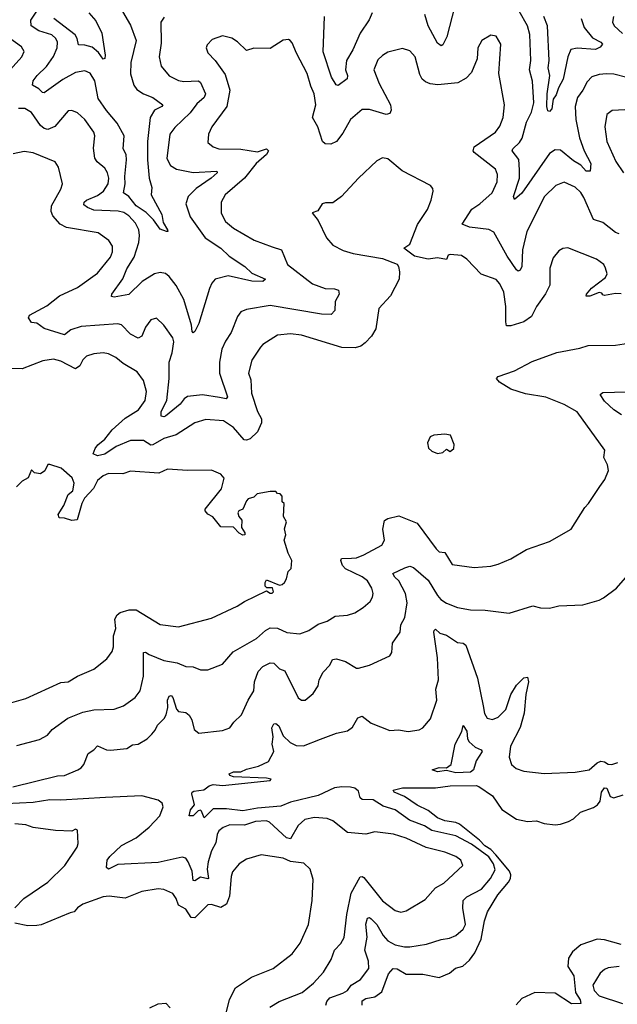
# Model space of a CAD drawing. Extents: x 1954678 to 2060275, y 904822 to 1016299.
# Tile 317 of 467: x 1988861 to 1992114, y 996860 to 1002218. Entities that reach past the tile are written whole.
import ezdxf

# ---------------------------------------------------------------- set-up
doc = ezdxf.new("R2010")
doc.units = 0

msp = doc.modelspace()

# ---------------------------------------------------------------- linework, layer by layer
at = {"layer": '0CON20XD'}
for points in [[(1991260.5, 1002415), (1991186.2, 1002123.8), (1991165, 1002081.2), (1991155, 1002076.2), (1991135, 1002090.8), (1991085.3, 1002185), (1991065.7, 1002245.7)], [(1989407.5, 1002285), (1989465, 1002187.5), (1989494.6, 1002105), (1989465.3, 1001985), (1989465, 1001922.5), (1989482.3, 1001862.2), (1989498, 1001838), (1989535, 1001813.8), (1989585, 1001793.6), (1989640.8, 1001755), (1989634, 1001745), (1989595.3, 1001724.7), (1989571.6, 1001685), (1989556.9, 1001555), (1989557.4, 1001455), (1989566.5, 1001355), (1989580.8, 1001305), (1989577.5, 1001265), (1989635, 1001157.5), (1989641.2, 1001115), (1989666, 1001075), (1989666.7, 1001065), (1989660, 1001065), (1989625, 1001078.1), (1989588.7, 1001128.7), (1989548.8, 1001168.8), (1989495, 1001205.7), (1989455.9, 1001255.9), (1989425.4, 1001275.4), (1989434.8, 1001325), (1989432.7, 1001365), (1989442, 1001455), (1989440, 1001485), (1989424.6, 1001515), (1989429.7, 1001585), (1989391.2, 1001655), (1989333, 1001723), (1989288.2, 1001788.2), (1989269.8, 1001885), (1989245, 1001926.2), (1989215, 1001939.6), (1989165, 1001930.8), (1989095, 1001893.1), (1988995, 1001820), (1988985, 1001821.1), (1988965, 1001841.5), (1988931.2, 1001861.2), (1988934.5, 1001885), (1988955.6, 1001915), (1989006.9, 1001963.1), (1989045, 1002018.1), (1989064.1, 1002065), (1989066.6, 1002095), (1989057.9, 1002115), (1989036.5, 1002135), (1988965, 1002156.4), (1988923.8, 1002185), (1988921.3, 1002215), (1988955, 1002264.4)], [(1989237.8, 1002255), (1989275, 1002211.2), (1989308.6, 1002145), (1989327.1, 1002025), (1989324.2, 1002005.8), (1989315, 1002003.1), (1989290.1, 1002040.1), (1989255, 1002067.8), (1989215, 1002080), (1989180.7, 1002080.7), (1989174.7, 1002115), (1989162.7, 1002135), (1989047.4, 1002225)], [(1990779.1, 1002255), (1990762.7, 1002217.3), (1990714.6, 1002145), (1990675, 1002053.1), (1990640.6, 1001995), (1990635.3, 1001945.3), (1990645.5, 1001914.5), (1990643.6, 1001896.4), (1990595, 1001859.2), (1990583, 1001863), (1990557.5, 1001905), (1990512.1, 1002042.1), (1990519.7, 1002235)], [(1992165, 1001903.2), (1992095, 1001921.2), (1992055, 1001923.1), (1992015, 1001920.5), (1991975, 1001906.7), (1991949.4, 1001880.6), (1991926, 1001834), (1991897.7, 1001795), (1991884.7, 1001745), (1991888.4, 1001675), (1991908.2, 1001575), (1991934.2, 1001505), (1991969.3, 1001435), (1991966.4, 1001393.6), (1991945, 1001394.2), (1991915.6, 1001425.6), (1991875, 1001450), (1991805, 1001508), (1991775, 1001510.4), (1991745, 1001488.9), (1991595, 1001274.5), (1991555, 1001238.6), (1991548.8, 1001255), (1991580.8, 1001355), (1991581, 1001401), (1991577.2, 1001457.2), (1991541.9, 1001505), (1991544.4, 1001515), (1991581, 1001549), (1991596.6, 1001573.4), (1991620.2, 1001659.8), (1991646.2, 1001715), (1991659.5, 1001765), (1991652.6, 1001882.6), (1991636.6, 1001945), (1991643.2, 1001995), (1991637.9, 1002137.9), (1991624.7, 1002185), (1991580, 1002265)], [(1989647.8, 1002232.2), (1989629.4, 1002205), (1989630.7, 1002089.3), (1989620.8, 1002015), (1989631.9, 1001965), (1989675, 1001912.2), (1989725, 1001886.2), (1989755, 1001880.9), (1989835, 1001884.7), (1989845.2, 1001875.2), (1989873.1, 1001815), (1989865.9, 1001795), (1989825, 1001760.4), (1989788.8, 1001711.2), (1989705, 1001631.1), (1989678.9, 1001595), (1989662.3, 1001462.3), (1989682.5, 1001425), (1989715, 1001403.9)], [(1991760.6, 1001760.6), (1991757.2, 1001732.8), (1991745, 1001718), (1991735, 1001722), (1991730.3, 1001745), (1991732, 1001815), (1991746.5, 1001915), (1991738, 1001955), (1991742.4, 1001995), (1991734.2, 1002185), (1991713.5, 1002235)], [(1991917.5, 1002225), (1991933.9, 1002175), (1991978.8, 1002118.8), (1992025, 1002095.3), (1992032.5, 1002085), (1992021.4, 1002068.6), (1991994.6, 1002055.4), (1991895, 1002063.2), (1991861.5, 1002055), (1991845.3, 1002015), (1991819.3, 1001895), (1991793, 1001847), (1991781.5, 1001808.5), (1991764.2, 1001785), (1991760.6, 1001760.6)], [(1992092.7, 1002235), (1992087.5, 1002205), (1992097.5, 1002185), (1992143.1, 1002143.1)], [(1992125, 1001053.1), (1992105, 1001059.5), (1992035, 1001113.5), (1991985, 1001131.1), (1991931, 1001251), (1991915, 1001277.8), (1991885, 1001306.5), (1991825, 1001333.3), (1991778.6, 1001315), (1991718.5, 1001255), (1991620.6, 1001065), (1991597.8, 1000965), (1991594.3, 1000875), (1991585.4, 1000854.6), (1991575, 1000849.4), (1991565, 1000855.8), (1991515, 1000930.6), (1991442.5, 1001062.5), (1991415.4, 1001075.4), (1991309.5, 1001089.5), (1991270, 1001105), (1991322.7, 1001187.3), (1991365, 1001215.4), (1991433.1, 1001275), (1991460.8, 1001335), (1991462.7, 1001375), (1991451.1, 1001405), (1991334.8, 1001494.8), (1991328.8, 1001505), (1991335, 1001525.4), (1991450.6, 1001605), (1991475, 1001638.8), (1991491.9, 1001685), (1991500, 1001755), (1991469.5, 1001925), (1991479.4, 1002085), (1991455, 1002128.8), (1991425, 1002133.8), (1991376.2, 1002105), (1991354.2, 1002065), (1991351.4, 1002005), (1991319.4, 1001930.6), (1991290.6, 1001899.4), (1991245.4, 1001874.6), (1991136.2, 1001863.8), (1991095, 1001868.9), (1991069.6, 1001879.6), (1991051.5, 1001895), (1991039.2, 1001919.2), (1991014.4, 1002015), (1990985, 1002047.5), (1990945, 1002060.6), (1990865, 1002041.9), (1990835, 1002023.1), (1990811.1, 1001998.9), (1990788.9, 1001945), (1990818.6, 1001871.4), (1990879.6, 1001755), (1990883.6, 1001725), (1990875, 1001707.5), (1990855, 1001702.3), (1990765, 1001729.2), (1990725, 1001730), (1990661.9, 1001675), (1990619.5, 1001600.5), (1990585.6, 1001555), (1990555, 1001540.4), (1990523, 1001543), (1990508.9, 1001555), (1990484, 1001634), (1990454.6, 1001685), (1990472.5, 1001755), (1990464.6, 1001815), (1990445, 1001856), (1990425, 1001925.8), (1990368.1, 1002035), (1990345, 1002092.5), (1990332.5, 1002105), (1990325, 1002110), (1990295, 1002106.2), (1990225, 1002060.8), (1990135, 1002062.5), (1990095, 1002050.8), (1990047, 1002097), (1990015, 1002118), (1989965, 1002129.2), (1989909.3, 1002110.7), (1989881.7, 1002081.7), (1989876.2, 1002065), (1989885, 1002037.5), (1989925, 1001996), (1989979.4, 1001919.4), (1990004.1, 1001834.1), (1989989.1, 1001745), (1989906.5, 1001635), (1989888.1, 1001595), (1989885, 1001550), (1989915, 1001526.9), (1989945.4, 1001515.4), (1990065, 1001513.9), (1990155, 1001497.9), (1990205, 1001515.3), (1990216, 1001505), (1990205.3, 1001485), (1990147.9, 1001435), (1990084.3, 1001355.7), (1989979.4, 1001265), (1989957.8, 1001225), (1989956.9, 1001165), (1989980.5, 1001120.5), (1990025, 1001083.3), (1990137.3, 1001017.3), (1990235, 1000982.3), (1990286, 1000965), (1990318.5, 1000885), (1990455, 1000780.9), (1990524.4, 1000755.6), (1990575, 1000754.1), (1990596.9, 1000746.9), (1990600, 1000725), (1990578.9, 1000685), (1990575.5, 1000634.5), (1990555.6, 1000614.4), (1990504.6, 1000614.6), (1990225, 1000663.3), (1990095, 1000640), (1990065, 1000627.5), (1990047, 1000603), (1990011.9, 1000515), (1989981.2, 1000468.8), (1989961.1, 1000425), (1989948.7, 1000355), (1989948.7, 1000295), (1989992.9, 1000165), (1989985, 1000154.6), (1989948.2, 1000161.8), (1989855.8, 1000175.8), (1989775, 1000167.1), (1989756.2, 1000155), (1989734.6, 1000125), (1989655, 1000060.4), (1989645, 1000056.4), (1989630.9, 1000060.9), (1989630.7, 1000085), (1989661.1, 1000145), (1989673.8, 1000265), (1989674.7, 1000355), (1989691.1, 1000405), (1989700.4, 1000465), (1989695, 1000486), (1989645.7, 1000555), (1989605, 1000592.9), (1989574.7, 1000585.3), (1989545.5, 1000545), (1989525, 1000496), (1989505, 1000485.6), (1989465, 1000506.5), (1989415, 1000556.5), (1989395, 1000562.7), (1989195, 1000548.5), (1989139.3, 1000530.7), (1989105, 1000503.5), (1988995, 1000538.1), (1988955, 1000565.8), (1988925, 1000570), (1988908.2, 1000595), (1988915, 1000610.5), (1989009.4, 1000660.6), (1989078.1, 1000715), (1989175, 1000761.3), (1989285, 1000839.1), (1989354.5, 1000925), (1989365.5, 1000955), (1989365.5, 1000985), (1989346.7, 1001016.7), (1989287.4, 1001057.4), (1989115, 1001086.9), (1989081.9, 1001105), (1989040.5, 1001150.5), (1989031.5, 1001175), (1989034.5, 1001205), (1989084.4, 1001295), (1989093.1, 1001325), (1989072.9, 1001415), (1989053.8, 1001445), (1988935, 1001493.3), (1988885, 1001500), (1988825, 1001487.5)], [(1988778.8, 1001911.2), (1988873.5, 1002015), (1988884.4, 1002045), (1988870.9, 1002070.9), (1988805, 1002117.1)], [(1989715, 1001403.9), (1989805, 1001386.9), (1989933.9, 1001393.9), (1989935.5, 1001385), (1989903.6, 1001355), (1989821.3, 1001298.7), (1989777.3, 1001255), (1989766.2, 1001215), (1989788.2, 1001145), (1989871.2, 1001031.2), (1989955, 1000975.3), (1990001.5, 1000931.5), (1990085.8, 1000875), (1990125, 1000839.4), (1990199.2, 1000805), (1990185, 1000793.9), (1990124.7, 1000794.7), (1989995, 1000823.8), (1989924.2, 1000805), (1989906.7, 1000785), (1989894.7, 1000755.3), (1989835.6, 1000565), (1989815, 1000521.2), (1989805, 1000513.3), (1989800.6, 1000520.6), (1989795.8, 1000555), (1989753.9, 1000695), (1989711.8, 1000771.8), (1989675, 1000820), (1989655, 1000836.2), (1989625, 1000841.8), (1989595, 1000835.4), (1989527.2, 1000792.8), (1989455, 1000723.3), (1989375, 1000707.5), (1989361.2, 1000711.2), (1989362.2, 1000725), (1989421.6, 1000808.4), (1989445, 1000861.8), (1989484.3, 1000925), (1989509.5, 1001005), (1989513.6, 1001043.6), (1989509.7, 1001075), (1989491.2, 1001111.2), (1989455, 1001150.4), (1989428.3, 1001168.3), (1989396.5, 1001176.5), (1989265, 1001180.7), (1989229.4, 1001195), (1989210.9, 1001210.9), (1989212.5, 1001225), (1989224.4, 1001235), (1989285, 1001260.3), (1989316.8, 1001285), (1989341.8, 1001325), (1989345.4, 1001355), (1989338.5, 1001385), (1989325, 1001409.2), (1989282.9, 1001445), (1989269.5, 1001465), (1989262, 1001518), (1989270, 1001585), (1989264.4, 1001605), (1989215.6, 1001675), (1989175, 1001711.4), (1989145, 1001722.9), (1989125, 1001721.4), (1989052.7, 1001637.3), (1989015, 1001620.9), (1988995, 1001625.6), (1988975, 1001641.8), (1988925, 1001712.5), (1988888.8, 1001735), (1988855, 1001734.6)], [(1992155, 1001726.9), (1992086.8, 1001723.2), (1992057.6, 1001702.4), (1992045.6, 1001635), (1992057.8, 1001555), (1992105.4, 1001445.4), (1992148.2, 1001385)], [(1992135, 1000726.2), (1992105, 1000728.8), (1992045, 1000717.5), (1992035, 1000720), (1992030, 1000730), (1992015, 1000733.3), (1991965, 1000714), (1991945, 1000713.8), (1991946.2, 1000725), (1991973.3, 1000756.7), (1992050, 1000815), (1992058, 1000835), (1992050, 1000865), (1992040, 1000885), (1992001.2, 1000915), (1991845, 1000975.8), (1991817.9, 1000972.1), (1991795, 1000959.2), (1991765, 1000922), (1991747.3, 1000865), (1991747.4, 1000772.6), (1991723.8, 1000726.2), (1991675, 1000657.1), (1991647.6, 1000602.4), (1991606, 1000574), (1991535, 1000551.1), (1991511.5, 1000551.5), (1991506.7, 1000573.3), (1991506.5, 1000656.5), (1991497.2, 1000735), (1991475, 1000781.4), (1991455, 1000803.3), (1991373.1, 1000833.1), (1991295.7, 1000915), (1991265, 1000934.4), (1991205, 1000940), (1991194, 1000936), (1991185, 1000913.3), (1991135, 1000922), (1991084.2, 1000914.2), (1991010.5, 1000930.5), (1990952.5, 1000975), (1990985, 1000996.7), (1991026.8, 1001103.2), (1991080, 1001185), (1991100, 1001235), (1991111.2, 1001285), (1991110, 1001300), (1991097.5, 1001315), (1990943.3, 1001395), (1990865, 1001460), (1990835, 1001466.7), (1990805, 1001450), (1990704.3, 1001355.7), (1990612.5, 1001255), (1990565, 1001221.2), (1990525, 1001221.2), (1990507.5, 1001215), (1990483, 1001177), (1990452.5, 1001167.5), (1990485.7, 1001125.7), (1990530.5, 1001030.5), (1990565, 1000991.2), (1990621.2, 1000961.2), (1990675.9, 1000945.9), (1990835, 1000917.5), (1990915, 1000886.7), (1990923.3, 1000875), (1990928.8, 1000845), (1990926, 1000805), (1990879.2, 1000715), (1990815, 1000646.7), (1990799.2, 1000535), (1990775.6, 1000495), (1990741.3, 1000458.7), (1990718.4, 1000441.6), (1990687.4, 1000432.6), (1990615, 1000433.5), (1990395, 1000501.5), (1990335, 1000508.5), (1990265, 1000501.1), (1990185, 1000450.6), (1990171.5, 1000435), (1990125, 1000366), (1990105.7, 1000295), (1990118.6, 1000258.6), (1990122.8, 1000185), (1990156.2, 1000086.2), (1990176.5, 1000045), (1990177.3, 1000025), (1990154.6, 999975), (1990115, 999936.7), (1990095, 999929.6), (1990082.3, 999932.3), (1990025, 999997.9), (1989970, 1000035), (1989875, 1000041.8), (1989815, 1000023.5), (1989711.9, 999958.1), (1989645, 999939.5), (1989585, 999904.7), (1989575, 999903.5), (1989535, 999928.1), (1989465, 999927.9), (1989386.1, 999895), (1989325, 999853.8), (1989285, 999845.3), (1989260, 999855), (1989271.5, 999885), (1989286.8, 999905), (1989325.3, 999935), (1989365, 999986.4), (1989435, 1000049.7), (1989507.9, 1000095), (1989544.6, 1000145), (1989550.7, 1000195), (1989535.3, 1000255.3), (1989500.9, 1000300.9), (1989425, 1000346.5), (1989385, 1000379.1), (1989345, 1000399.1), (1989315, 1000404.5), (1989265, 1000399.6), (1989225, 1000387.5), (1989205, 1000367.1), (1989189.2, 1000335), (1989165, 1000318.5), (1989085, 1000359.7), (1989045, 1000370.6), (1988987.6, 1000362.4), (1988875, 1000317.5), (1988805, 1000320.5)], [(1988845, 998267.5), (1988969.4, 998300.6), (1989012, 998325), (1989037.5, 998355), (1989123.7, 998416.3), (1989205, 998449.1), (1989265, 998461.8), (1989375, 998465.7), (1989426.2, 998485), (1989490.3, 998529.7), (1989516.2, 998565), (1989534.7, 998645.3), (1989534.4, 998775), (1989545, 998775.6), (1989565, 998763.6), (1989645, 998730.8), (1989717.7, 998717.8), (1989765, 998698.2), (1989805, 998696.5), (1989845, 998680), (1989885, 998680.8), (1989965, 998710), (1990022.3, 998777.7), (1990149.3, 998850.7), (1990198.2, 998895), (1990225, 998908), (1990265, 998907.5), (1990315, 998882.8), (1990385, 998875.5), (1990435, 998894.5), (1990485, 998929.1), (1990535, 998944.4), (1990578, 998972), (1990645, 998976.9), (1990685, 998990.6), (1990731.4, 999018.6), (1990768.2, 999051.8), (1990781.9, 999075), (1990784.4, 999095), (1990776.9, 999125), (1990753.3, 999165), (1990725, 999186), (1990635, 999230.5), (1990618.5, 999248.5), (1990609.3, 999275), (1990611.9, 999285), (1990667.8, 999287.8), (1990695, 999290), (1990735, 999305.3), (1990831.8, 999358.2), (1990846.4, 999385), (1990837.5, 999445), (1990847.1, 999492.9), (1990865, 999504.4), (1990925, 999518.5), (1991025, 999477.8), (1991128.5, 999338.5), (1991145, 999322.9), (1991175, 999317.8), (1991215, 999254), (1991335, 999236.9), (1991425, 999244.4), (1991465, 999254.4), (1991535, 999284.2), (1991620, 999335), (1991745, 999378), (1991862.5, 999445), (1991936.4, 999563.6), (1991956.7, 999585), (1992018.3, 999678.3), (1992046.2, 999715), (1992065.9, 999764.1), (1992060.8, 999795), (1992040, 999835), (1992046.7, 999875), (1991895, 1000084.3), (1991825, 1000123.3), (1991725, 1000163.1), (1991615, 1000182.3), (1991535, 1000207.1), (1991473.3, 1000245), (1991456.7, 1000265), (1991465, 1000276), (1991555, 1000306.7), (1991651.4, 1000358.6), (1991785, 1000407.1), (1991909.1, 1000430.9), (1991955, 1000445.8), (1992105, 1000446), (1992175, 1000458)], [(1992137.6, 1000067.6), (1992094.3, 1000095), (1992045, 1000141.2), (1992020.8, 1000179.2), (1992035, 1000189.2), (1992225, 1000195.5)], [(1991135, 999857.5), (1991165, 999862.5), (1991185, 999880), (1991205, 999867.5), (1991223.3, 999885), (1991226.1, 999906.1), (1991206.4, 999956.4), (1991175, 999962.5), (1991115, 999957.5), (1991095, 999947.5), (1991080, 999915), (1991087, 999887), (1991105, 999870), (1991135, 999857.5)], [(1988755, 998484.3), (1988895, 998524.3), (1989085, 998610.5), (1989125, 998615.5), (1989175, 998646.5), (1989265, 998684.2), (1989335, 998739.2), (1989365, 998780), (1989371.9, 998805), (1989370.9, 998865), (1989383.5, 998905), (1989378.6, 998955), (1989390.7, 998979.3), (1989407.8, 998992.2), (1989457, 999007), (1989495, 999005.7), (1989625, 998927.1), (1989725, 998914.4), (1989905, 998960.6), (1990045, 999026), (1990085, 999052.5), (1990205, 999110), (1990225, 999096.7), (1990235, 999096.7), (1990243.3, 999105), (1990236.7, 999126.7), (1990207, 999127), (1990197.5, 999135), (1990196.7, 999155), (1990205, 999170), (1990275, 999140), (1990290, 999145), (1990302.5, 999155), (1990312.5, 999175), (1990322.5, 999215), (1990338.8, 999231.2), (1990342.5, 999275), (1990322.5, 999315), (1990300, 999385), (1990310, 999415), (1990303.3, 999446.7), (1990312.5, 999485), (1990297.5, 999515), (1990300, 999585), (1990290, 999595), (1990290, 999625), (1990278.3, 999638.3), (1990265, 999640), (1990255, 999650), (1990225, 999650), (1990153, 999637), (1990135, 999620), (1990105, 999610), (1990095, 999600), (1990076.4, 999553.6), (1990053.9, 999546.1), (1990047.5, 999535), (1990054, 999515), (1990070, 999495), (1990068.8, 999455), (1990086.2, 999425), (1990086, 999414), (1990075, 999412), (1990055, 999423.3), (1990025, 999456.2), (1989955, 999457.5), (1989913, 999513), (1989885, 999527.5), (1989870, 999545), (1989871.2, 999555), (1989958.6, 999665), (1989973.9, 999723.9), (1989956.7, 999745), (1989905, 999766), (1989775, 999764.2), (1989665, 999771.2), (1989618.9, 999751.1), (1989465, 999762), (1989423.2, 999746.8), (1989345, 999748.5), (1989315, 999735.6), (1989285, 999710.8), (1989263.3, 999666.7), (1989214.5, 999615), (1989199.4, 999585), (1989173, 999497), (1989145, 999492.5), (1989105, 999506.2), (1989075, 999507.5), (1989071.2, 999525), (1989102, 999575), (1989125, 999633.3), (1989150, 999655), (1989157.8, 999695), (1989147.1, 999725), (1989087, 999777), (1989025, 999796.7), (1989015, 999796.7), (1988997.3, 999762.7), (1988975, 999747.5), (1988941.2, 999751.2), (1988925, 999767.5), (1988906.7, 999725), (1988874.2, 999705.8), (1988844.2, 999675.8)], [(1990956.7, 999235), (1990985, 999244.2), (1991005, 999237.5), (1991085, 999167.3), (1991134.5, 999084.5), (1991153.5, 999063.5), (1991185, 999042.5), (1991245, 999018.5), (1991315, 999006.9), (1991395, 999004), (1991525, 998988.8), (1991655, 999028), (1991695, 999018), (1991744.1, 999015.9), (1991795, 999028), (1991925.7, 999034.3), (1992015, 999058.6), (1992038.9, 999071.1), (1992109.2, 999125), (1992171.2, 999195)], [(1988824.3, 998044.3), (1989066.2, 998103.8), (1989105, 998105.6), (1989176.7, 998135), (1989195, 998146), (1989209.2, 998165), (1989233.8, 998225), (1989265, 998244.2), (1989285, 998266.2), (1989333.8, 998245), (1989355, 998243.1), (1989445, 998251.2), (1989475, 998272.2), (1989505, 998275.6), (1989554.7, 998305.3), (1989580.9, 998329.1), (1989599.1, 998350.9), (1989610.7, 998379.3), (1989647.5, 998415), (1989658.5, 998435), (1989667.3, 998475), (1989665.9, 998515), (1989675, 998536.7), (1989685, 998539.6), (1989695, 998530), (1989715, 998466.7), (1989725, 998454), (1989765, 998448.6), (1989782.8, 998432.8), (1989798.3, 998408.3), (1989811.1, 998355), (1989835.8, 998335.8), (1989965, 998349.2), (1990005, 998364.2), (1990026.7, 998395), (1990067.5, 998435), (1990104.3, 998515), (1990134.6, 998565), (1990138.9, 998615), (1990158.4, 998671.6), (1990185, 998697.8), (1990225, 998718.1), (1990245, 998715.7), (1990275, 998686.2), (1990303.9, 998673.9), (1990377, 998527), (1990395, 998515.8), (1990415, 998514.2), (1990458.8, 998551.2), (1990486.2, 998593.8), (1990491.9, 998625), (1990512, 998668), (1990549.2, 998705), (1990564.4, 998735.6), (1990585, 998739.4), (1990635, 998725.7), (1990695, 998688.8), (1990705, 998688.8), (1990764.4, 998705.6), (1990875, 998756.2), (1990887.5, 998775), (1990890, 998825), (1990932.2, 998885), (1990935.3, 998925), (1990957.5, 998965), (1990970.7, 999045), (1990961.3, 999095), (1990925.4, 999165), (1990902.3, 999185), (1990892.9, 999205), (1990956.7, 999235)], [(1990527.5, 996855), (1990532.9, 996875), (1990549.6, 996895), (1990620.1, 996919.9), (1990644.5, 996935), (1990665.2, 996964.8), (1990715.3, 996994.7), (1990760.6, 997055), (1990760, 997095), (1990739.4, 997155), (1990751.7, 997225), (1990744.3, 997295.7), (1990755, 997329.2), (1990765, 997331.9), (1990775, 997325.5), (1990805, 997293.8), (1990839.7, 997235), (1990865.4, 997205), (1990905, 997183.5), (1990955, 997172.9), (1990985, 997172.1), (1991075, 997186.4), (1991155, 997213.3), (1991199.7, 997220.3), (1991235, 997234), (1991275, 997268), (1991286.9, 997295), (1991273.7, 997383.7), (1991275.4, 997425), (1991294.4, 997445), (1991375, 997486.9), (1991423.4, 997545), (1991448.3, 997591.7), (1991440, 997625), (1991415, 997663.1), (1991321.2, 997731.2), (1991235, 997776.6), (1991105, 997805.2), (1991065, 997831.9), (1990982.1, 997862.1), (1990905, 997918.2), (1990838.6, 997938.6), (1990785, 997972.1), (1990724.3, 997974.3), (1990714.2, 997984.2), (1990705, 998020.6), (1990685, 998035.6), (1990662, 998042), (1990615, 998043.5), (1990575, 998037.1), (1990485, 997995.9), (1990335, 997960), (1990282.2, 997937.8), (1990155, 997927.8), (1990075, 997912.5), (1989986, 997924), (1989915, 997924.5), (1989865, 997874), (1989850.4, 997910.4), (1989845, 997915.6), (1989832.5, 997912.5), (1989805, 997885.7), (1989783.8, 997885), (1989791.1, 997918.9), (1989812, 997945), (1989798.6, 998005), (1989800, 998015), (1989809.6, 998020.4), (1989863.2, 998026.8), (1989892, 998048), (1989915, 998056.3), (1989965, 998051.2), (1990225, 998077.5), (1990230, 998085), (1990205, 998090), (1990025, 998097.6), (1990004.3, 998105), (1990000.8, 998115), (1990024.8, 998125.2), (1990065, 998125.3), (1990095, 998139.5), (1990160, 998155), (1990215, 998182), (1990244.7, 998235), (1990234.6, 998275), (1990240, 998315), (1990233.1, 998365), (1990245, 998386.9), (1990255, 998387.3), (1990270.9, 998375), (1990295, 998321.1), (1990332.9, 998285), (1990365, 998267.9), (1990405, 998267.1), (1990497.6, 998302.4), (1990585, 998335.5), (1990645, 998348.1), (1990672.1, 998367.9), (1990701.1, 998418.9), (1990725, 998428.6), (1990775, 998390.4), (1990875, 998350), (1990922.7, 998352.7), (1990975, 998344), (1991035, 998354.2), (1991056, 998365), (1991097.4, 998412.6), (1991131.5, 998515), (1991125.3, 998575), (1991140, 998625), (1991134.6, 998745), (1991115.8, 998885), (1991116.2, 998895), (1991125, 998902), (1991148.8, 998878.8), (1991185, 998868.1), (1991245, 998828.1), (1991275, 998824.4), (1991288.6, 998815), (1991353.6, 998635), (1991384.5, 998485)], [(1991384.5, 998485), (1991391.8, 998441.8), (1991405, 998417.5), (1991435, 998410.4), (1991465, 998422.3), (1991507.2, 998465), (1991534.7, 998545.3), (1991565, 998597.5), (1991605, 998636), (1991625, 998640), (1991631.4, 998615), (1991616.2, 998545), (1991607.6, 998445), (1991585, 998365.7), (1991533.1, 998265), (1991525.7, 998205), (1991538, 998165), (1991564, 998144), (1991605, 998128.9), (1991715.8, 998115.8), (1991885, 998122.6), (1991960, 998135), (1992005, 998173.8), (1992025, 998183.1), (1992045, 998180), (1992065, 998166), (1992085, 998164.3), (1992116.7, 998175)], [(1991235, 998118.9), (1991185, 998131.8), (1991135, 998124.5), (1991106, 998135), (1991145, 998148.2), (1991185, 998146.9), (1991210.5, 998165), (1991232.3, 998275), (1991267.1, 998345), (1991275, 998377.5), (1991295.6, 998345.6), (1991299.2, 998305), (1991307.4, 998287.4), (1991340, 998260), (1991373.3, 998245), (1991378, 998235), (1991345.7, 998184.3), (1991331.6, 998135), (1991315, 998123), (1991235, 998118.9)], [(1990724.6, 996855), (1990725, 996878.1), (1990745, 996890.9), (1990795, 996901.2), (1990832.4, 996927.6), (1990868.9, 997025), (1990894.6, 997055.4), (1990915, 997052.7), (1990965, 997023.8), (1991055, 997023.9), (1991145, 997005.4), (1991199.7, 997030.3), (1991232.6, 997057.4), (1991272.3, 997067.7), (1991309.8, 997100.2), (1991339.3, 997140.7), (1991372.7, 997215), (1991391, 997315), (1991406.6, 997363.4), (1991463.6, 997455), (1991522.4, 997525), (1991532.5, 997545), (1991533.7, 997565), (1991526.7, 997585), (1991453.1, 997673.1), (1991425, 997701.8), (1991392, 997722), (1991363.7, 997753.7), (1991255, 997839.6), (1991235, 997848.8), (1991175, 997859), (1991135, 997875.2), (1991083.6, 997915), (1991025, 997942.8), (1990955, 997990.2), (1990898.6, 998015), (1990894.7, 998025.3), (1990945, 998037.1), (1991125, 998038.1), (1991205, 998048.6), (1991345, 998049.8), (1991360.5, 998045), (1991434.2, 997995), (1991485, 997920.6), (1991565, 997867.1), (1991625, 997854.3), (1991675, 997858.5), (1991715, 997844.4), (1991775, 997836.2), (1991805, 997839.6), (1991847.5, 997855), (1991875, 997868.7), (1991914, 997906), (1991985, 997930.2), (1992006.2, 997945), (1992019.8, 997965), (1992027.6, 998015), (1992045, 998038.4), (1992056.3, 998036.3), (1992075, 997990.3), (1992095, 997983.3), (1992145, 998000.2)], [(1990222.5, 996845), (1990274.2, 996875.8), (1990398.1, 996925), (1990461.1, 996975), (1990515, 997034.3), (1990556.4, 997103.6), (1990574.6, 997155), (1990608.7, 997191.3), (1990626.3, 997223.7), (1990641.2, 997348.8), (1990665.9, 997465), (1990715, 997552.9), (1990725, 997555.5), (1990735, 997550), (1990835, 997422.3), (1990905, 997370), (1990935, 997360.6), (1990965, 997368.9), (1991068.8, 997431.2), (1991125, 997494.2), (1991170.6, 997519.4), (1991273.3, 997615), (1991262, 997645), (1991235.8, 997665), (1991175, 997687.3), (1991073, 997713), (1990965, 997764), (1990895, 997786.5), (1990795, 997798.8), (1990745, 997785.7), (1990645, 997794.3), (1990565, 997857.8), (1990535, 997871.8), (1990465, 997876.1), (1990412.5, 997865), (1990377.6, 997832.4), (1990335, 997760.4), (1990313.6, 997765), (1990220.3, 997850.3), (1990205, 997857.9), (1990145, 997855.6), (1990085, 997835.7), (1990005, 997837.1), (1989968.4, 997821.6), (1989945.8, 997804.2), (1989935, 997783.8), (1989927.8, 997737.8), (1989904.2, 997695), (1989886.7, 997635), (1989881.2, 997595), (1989889.2, 997545), (1989885, 997541.9), (1989845, 997551.8), (1989815, 997532.2), (1989805, 997534), (1989799.6, 997585), (1989777.5, 997635), (1989764.6, 997654.6), (1989745, 997661.5), (1989615, 997631.8), (1989395, 997620.8), (1989345, 997596.2), (1989334, 997605), (1989334.4, 997625), (1989337.8, 997645), (1989351.8, 997665), (1989415, 997723.8), (1989494.2, 997765.8), (1989565, 997823.5), (1989623.8, 997885), (1989641.8, 997935), (1989636.4, 997955), (1989615, 997971.1), (1989526.7, 997995), (1989327.5, 997985), (1989085, 997971.3), (1989025, 997973), (1988935, 997959), (1988785, 997950.2)], [(1988834.3, 997385.7), (1988883.7, 997436.3), (1989015, 997525.5), (1989106.7, 997615), (1989173.3, 997715), (1989180, 997735), (1989175, 997807.5), (1989165, 997812.5), (1989145, 997802.5), (1989055, 997805.6), (1988935, 997822.2), (1988895, 997837.1), (1988835, 997841.4)], [(1989982.2, 996805), (1990003.7, 996886.3), (1990035, 996950), (1990122.6, 997007.4), (1990240, 997055), (1990344.3, 997135), (1990387, 997193), (1990433.1, 997295), (1990453.5, 997425), (1990458.7, 997538.7), (1990442, 997595), (1990407.6, 997627.6), (1990335, 997636.4), (1990295, 997655.3), (1990175, 997672.9), (1990095, 997649.5), (1990055.4, 997624.6), (1990019.3, 997580.7), (1990011.5, 997555), (1990002.2, 997447.8), (1989985.9, 997404.1), (1989955, 997387.5), (1989905, 997403.5), (1989885, 997400.5), (1989815, 997330.5), (1989795, 997331.8), (1989765, 997377.5), (1989725, 997398.6), (1989712.9, 997435), (1989695, 997462.5), (1989645, 997484.5), (1989615, 997488.5), (1989525, 997473.8), (1989435, 997437.3), (1989348.6, 997448.6), (1989315, 997444.5), (1989205, 997404.5), (1989175, 997385.6), (1989156.8, 997363.2), (1989135, 997357.5), (1988977.3, 997292.7), (1988955, 997289.5), (1988905, 997287.5), (1988835, 997301.5)], [(1992135, 997185.3), (1992045, 997211.2), (1992005, 997213.9), (1991915, 997184.5), (1991869.4, 997145), (1991848.3, 997111.7), (1991845.3, 997065), (1991877.7, 997015), (1991886.5, 996925), (1991912.3, 996885), (1991915, 996863.8), (1991865, 996861.8), (1991775, 996920.5), (1991665, 996924.6), (1991595, 996891.2), (1991562.9, 996857.1)], [(1992125, 997066.2), (1992065, 997058.2), (1992045, 997049.5), (1992020.7, 997029.3), (1991980, 996965), (1991988.2, 996935), (1992015, 996906.6), (1992141.4, 996865)], [(1989568.9, 996841.1), (1989615, 996863.1), (1989655.6, 996865.6), (1989680.5, 996840.5)]]:
    msp.add_lwpolyline(points, dxfattribs=at)

doc.saveas('drawing.dxf')
